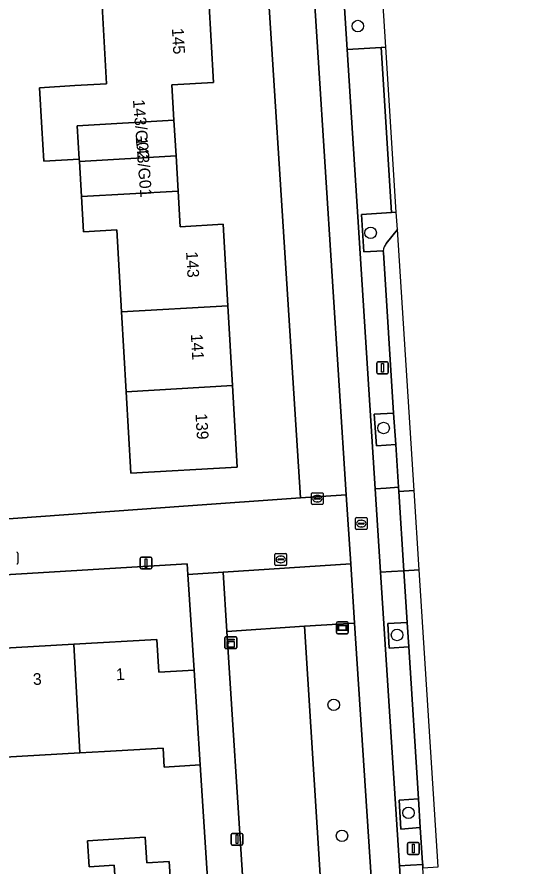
# Model space of a CAD drawing. Extents: x 159680 to 160786, y 387323 to 388340.
# Drawn here: x 160702.9 to 160745.5, y 388230.3 to 388302.6 of the extents above; entities that cross this region are included whole.
import ezdxf

# ---------------------------------------------------------------- set-up
doc = ezdxf.new("R2010")
doc.units = 0
for name, color, linetype in [('IMGEO_Boom', 7, 'Continuous'), ('IMGEO_Brandkraan', 7, 'Continuous'), ('IMGEO_Erf', 7, 'Continuous'), ('IMGEO_Fietspad_gesloten', 7, 'Continuous'), ('IMGEO_Groenvoorziening', 7, 'Continuous'), ('IMGEO_Informatiebord', 7, 'Continuous'), ('IMGEO_Kast', 7, 'Continuous'), ('IMGEO_Kolk', 7, 'Continuous'), ('IMGEO_Lichtmast', 7, 'Continuous'), ('IMGEO_Pand', 7, 'Continuous'), ('IMGEO_Pand_nummerreeks', 7, 'Continuous'), ('IMGEO_Parkeervlak_open', 7, 'Continuous'), ('IMGEO_Rioolput', 7, 'Continuous'), ('IMGEO_Voetpad_open', 7, 'Continuous')]:
    doc.layers.add(name, color=color, linetype=linetype)

msp = doc.modelspace()

# ---------------------------------------------------------------- linework, layer by layer
at = {"layer": 'IMGEO_Boom'}
for centre in [(160731.861, 388301.803), (160732.947, 388284.219), (160734.052, 388267.608), (160735.194, 388250.005), (160729.81, 388244.065), (160736.168, 388234.874), (160730.512, 388232.916)]:
    msp.add_circle(centre, 0.489, dxfattribs=at)
at = {"layer": 'IMGEO_Brandkraan'}
for p, q in [((160727.918, 388261.175), (160727.918, 388262.027)), ((160727.993, 388262.101), (160728.845, 388262.101)), ((160728.177, 388261.595), (160728.177, 388261.607)), ((160728.615, 388261.558), (160728.217, 388261.558)), ((160728.22, 388261.644), (160728.618, 388261.644)), ((160728.406, 388261.881), (160728.431, 388261.881)), ((160728.661, 388261.607), (160728.661, 388261.595)), ((160728.919, 388262.027), (160728.919, 388261.175)), ((160728.845, 388261.101), (160727.993, 388261.101)), ((160728.429, 388261.321), (160728.404, 388261.321)), ((160702.951, 388256.971), (160702.951, 388256.119))]:
    msp.add_line(p, q, dxfattribs=at)
for points in [[(160727.918, 388261.175), (160727.918, 388262.027)], [(160727.993, 388262.101), (160728.845, 388262.101)], [(160728.919, 388262.027), (160728.919, 388261.175)], [(160728.845, 388261.101), (160727.993, 388261.101)], [(160702.951, 388256.971), (160702.951, 388256.119)]]:
    msp.add_lwpolyline(points, dxfattribs=at)
for centre, radius, start, end in [((160727.995, 388262.025), 0.0765, 91.55205, 178.44795), ((160727.995, 388262.025), 0.0765, 91.55205, 178.44795), ((160728.217, 388261.604), 0.0403, 85.87752, 175.75265), ((160728.214, 388261.594), 0.0366, 178.93798, 274.71019), ((160728.618, 388261.601), 0.043, 264.86636, 352.45326), ((160728.622, 388261.606), 0.0386, 1.73085, 96.63898), ((160728.843, 388262.025), 0.0765, 1.55205, 88.44795), ((160728.843, 388262.025), 0.0765, 1.55205, 88.44795), ((160727.995, 388261.177), 0.0765, 181.55205, 268.44795), ((160727.995, 388261.177), 0.0765, 181.55205, 268.44795), ((160728.843, 388261.177), 0.0765, 271.55205, 358.44795), ((160728.843, 388261.177), 0.0765, 271.55205, 358.44795), ((160702.875, 388256.969), 0.0765, 1.55205, 88.44795), ((160702.875, 388256.969), 0.0765, 1.55205, 88.44795), ((160702.875, 388256.121), 0.0765, 271.55205, 358.44795), ((160702.875, 388256.121), 0.0765, 271.55205, 358.44795)]:
    msp.add_arc(centre, radius, start, end, dxfattribs=at)
for centre, major_axis, ratio, start_param, end_param in [((160728.405, 388261.601), (-0.387, 0.002), 0.722429, 4.712389, 7.853982), ((160728.43, 388261.601), (-0.39, 0.002), 0.717154, 1.570796, 4.712389)]:
    msp.add_ellipse(centre, major_axis=major_axis, ratio=ratio, start_param=start_param, end_param=end_param, dxfattribs=at)
at = {"layer": 'IMGEO_Erf'}
for points in [[(160655.004, 388276.14), (160661.865, 388276.582), (160668.726, 388277.024), (160675.586, 388277.465), (160682.447, 388277.907), (160689.308, 388278.349), (160696.32, 388278.801), (160696.335, 388278.567), (160697.759, 388278.657), (160697.875, 388276.841), (160700.442, 388277.046), (160700.84, 388272.422), (160698.17, 388272.25), (160698.322, 388269.87), (160701.746, 388270.101), (160702.123, 388263.105), (160698.835, 388262.93), (160698.997, 388259.644), (160717.026, 388260.954), (160726.97, 388261.677), (160723.045, 388323.397)], [(160719.19, 388304.057), (160719.599, 388297.016), (160716.047, 388296.81), (160716.222, 388293.791), (160716.398, 388290.772), (160716.573, 388287.754), (160716.748, 388284.735), (160720.4, 388284.947), (160720.803, 388278.012), (160721.198, 388271.223), (160721.601, 388264.284), (160712.568, 388263.759), (160712.165, 388270.698), (160711.77, 388277.487), (160711.364, 388284.477), (160708.531, 388284.312), (160708.357, 388287.302), (160708.183, 388290.292), (160708.172, 388290.484), (160705.152, 388290.308), (160704.988, 388293.135), (160704.788, 388296.562), (160707.808, 388296.738), (160710.491, 388296.894), (160710.106, 388303.527)], [(160719.133, 388228.396), (160718.462, 388238.949), (160715.402, 388238.753), (160715.298, 388240.378), (160710.307, 388240.091), (160708.234, 388239.972), (160701.345, 388239.575), (160694.457, 388239.179), (160687.568, 388238.783), (160680.679, 388238.386), (160673.638, 388237.981), (160673.662, 388237.557), (160673.837, 388234.533), (160674.011, 388231.508), (160674.185, 388228.484)], [(160711.31, 388227.883), (160711.14, 388230.428), (160709.012, 388230.285), (160708.865, 388232.482), (160713.766, 388232.81), (160713.913, 388230.614), (160715.811, 388230.741), (160715.983, 388228.189)]]:
    msp.add_lwpolyline(points, dxfattribs=at)
msp.add_lwpolyline([(160717.4, 388255.139), (160717.339, 388256.057), (160672.719, 388253.359), (160672.733, 388253.128), (160673.083, 388247.227), (160680.147, 388247.634), (160687.036, 388248.03), (160693.925, 388248.427), (160700.813, 388248.824), (160707.702, 388249.22), (160714.765, 388249.627), (160714.926, 388246.841), (160717.944, 388247.015)], close=True, dxfattribs=at)
at = {"layer": 'IMGEO_Fietspad_gesloten'}
for points in [[(160727.391, 388314.439), (160727.877, 388308.457), (160730.881, 388261.928), (160731.261, 388256.047), (160731.588, 388251.018), (160732.995, 388229.403), (160733.246, 388225.512), (160734.266, 388209.264), (160734.47, 388206.292), (160735.552, 388189.474), (160735.756, 388186.181), (160736.865, 388169.052), (160737.158, 388164.556), (160738.226, 388147.741), (160738.429, 388144.74), (160739.513, 388127.665), (160739.715, 388124.661), (160740.731, 388108.506), (160740.923, 388105.515), (160740.964, 388104.889), (160741.279, 388100.088), (160743.511, 388065.175), (160744.628, 388046.484), (160745.479, 388033.088)], [(160744.694, 388085.016), (160743.438, 388104.64), (160743.117, 388109.649), (160742.213, 388123.777), (160741.892, 388128.797), (160740.93, 388143.827), (160740.609, 388148.846), (160739.59, 388164.761), (160739.241, 388170.215), (160738.266, 388185.446), (160737.944, 388190.48), (160736.979, 388205.548), (160736.663, 388210.492), (160735.768, 388224.481), (160735.392, 388230.361), (160733.793, 388255.344), (160733.338, 388262.446), (160730.947, 388299.801), (160730.462, 388307.383)]]:
    msp.add_lwpolyline(points, dxfattribs=at)
at = {"layer": 'IMGEO_Groenvoorziening'}
for points in [[(160730.462, 388307.383), (160730.947, 388299.801), (160733.839, 388299.978), (160734.232, 388300.001), (160733.72, 388308.033)], [(160735.127, 388285.961), (160734.721, 388285.935), (160732.177, 388285.77), (160732.376, 388282.604), (160734.028, 388282.678)], [(160734.282, 388283.315), (160735.221, 388284.487), (160735.221, 388284.487), (160735.127, 388285.961)]]:
    msp.add_lwpolyline(points, dxfattribs=at)
for points in [[(160734.906, 388268.882), (160733.25, 388268.789), (160733.455, 388266.093), (160735.079, 388266.194)], [(160727.316, 388250.738), (160720.706, 388250.304), (160722.104, 388228.702), (160728.697, 388229.127)], [(160731.588, 388251.018), (160727.316, 388250.738), (160728.697, 388229.127), (160732.995, 388229.403)], [(160736.053, 388251.072), (160734.409, 388250.973), (160734.536, 388248.884), (160736.186, 388248.988)], [(160737.014, 388236.059), (160735.384, 388235.958), (160735.523, 388233.496), (160737.171, 388233.615)]]:
    msp.add_lwpolyline(points, close=True, dxfattribs=at)
msp.add_arc((160735.131, 388282.607), 1.106, 140.19307, 176.32822, dxfattribs=at)
at = {"layer": 'IMGEO_Informatiebord'}
for p, q in [((160730.053, 388250.211), (160730.053, 388251.011)), ((160730.053, 388251.011), (160730.053, 388250.211)), ((160730.153, 388251.111), (160730.943, 388251.111)), ((160730.943, 388251.111), (160730.153, 388251.111)), ((160731.043, 388251.011), (160731.043, 388250.211)), ((160731.043, 388250.211), (160731.043, 388251.011)), ((160730.943, 388250.111), (160730.153, 388250.111)), ((160730.153, 388250.111), (160730.943, 388250.111))]:
    msp.add_line(p, q, dxfattribs=at)
for points in [[(160730.154, 388250.843), (160730.942, 388250.843), (160730.942, 388250.379), (160730.154, 388250.379), (160730.154, 388250.843)], [(160730.219, 388250.778), (160730.219, 388250.444), (160730.877, 388250.444), (160730.877, 388250.778), (160730.219, 388250.778)]]:
    msp.add_lwpolyline(points, dxfattribs=at)
for centre, start, end in [((160730.153, 388251.011), 90, 180), ((160730.153, 388251.011), 90, 180), ((160730.943, 388251.011), 0, 90), ((160730.943, 388251.011), 360, 90), ((160730.153, 388250.211), 180, 270), ((160730.153, 388250.211), 180, 270), ((160730.943, 388250.211), 270, 0), ((160730.943, 388250.211), 270, 0)]:
    msp.add_arc(centre, 0.1, start, end, dxfattribs=at)
at = {"layer": 'IMGEO_Kast'}
for p, q in [((160720.557, 388248.917), (160720.557, 388249.758)), ((160720.557, 388249.758), (160720.557, 388248.917)), ((160720.632, 388249.842), (160721.473, 388249.842)), ((160721.473, 388249.842), (160720.632, 388249.842)), ((160721.557, 388249.767), (160721.557, 388248.926)), ((160721.557, 388248.926), (160721.557, 388249.767)), ((160721.482, 388248.842), (160720.641, 388248.842)), ((160720.641, 388248.842), (160721.482, 388248.842))]:
    msp.add_line(p, q, dxfattribs=at)
for points in [[(160720.752, 388249.632), (160721.352, 388249.632), (160721.352, 388249.547), (160720.752, 388249.547), (160720.752, 388249.632)], [(160720.752, 388249.457), (160721.352, 388249.457), (160721.352, 388248.968), (160720.752, 388248.968), (160720.752, 388249.457)]]:
    msp.add_lwpolyline(points, dxfattribs=at)
msp.add_circle((160720.836, 388249.306), 0.0377, dxfattribs=at)
for centre, start, end in [((160720.635, 388249.764), 92.4484, 184.28452), ((160720.635, 388249.764), 92.4484, 184.28452), ((160721.479, 388249.764), 2.4484, 94.28452), ((160721.479, 388249.764), 2.4484, 94.28452), ((160720.635, 388248.92), 182.4484, 274.28452), ((160720.635, 388248.92), 182.4484, 274.28452), ((160721.479, 388248.92), 272.4484, 4.28452), ((160721.479, 388248.92), 272.4484, 4.28452)]:
    msp.add_arc(centre, 0.0779, start, end, dxfattribs=at)
at = {"layer": 'IMGEO_Kolk'}
for p, q in [((160724.803, 388256), (160724.803, 388256.852)), ((160724.878, 388256.926), (160725.73, 388256.926)), ((160725.062, 388256.42), (160725.062, 388256.432)), ((160725.5, 388256.383), (160725.102, 388256.383)), ((160725.105, 388256.469), (160725.503, 388256.469)), ((160725.291, 388256.706), (160725.316, 388256.706)), ((160725.546, 388256.432), (160725.546, 388256.42)), ((160725.804, 388256.852), (160725.804, 388256)), ((160725.73, 388255.926), (160724.878, 388255.926)), ((160725.314, 388256.146), (160725.289, 388256.146))]:
    msp.add_line(p, q, dxfattribs=at)
for points in [[(160724.803, 388256), (160724.803, 388256.852)], [(160724.878, 388256.926), (160725.73, 388256.926)], [(160725.804, 388256.852), (160725.804, 388256)], [(160725.73, 388255.926), (160724.878, 388255.926)]]:
    msp.add_lwpolyline(points, dxfattribs=at)
for centre, radius, start, end in [((160724.88, 388256.85), 0.0765, 91.55205, 178.44795), ((160724.88, 388256.85), 0.0765, 91.55205, 178.44795), ((160725.102, 388256.429), 0.0403, 85.87752, 175.75265), ((160725.099, 388256.419), 0.0366, 178.93798, 274.71019), ((160725.503, 388256.426), 0.043, 264.86636, 352.45326), ((160725.507, 388256.431), 0.0386, 1.73085, 96.63898), ((160725.728, 388256.85), 0.0765, 1.55205, 88.44795), ((160725.728, 388256.85), 0.0765, 1.55205, 88.44795), ((160724.88, 388256.002), 0.0765, 181.55205, 268.44795), ((160724.88, 388256.002), 0.0765, 181.55205, 268.44795), ((160725.728, 388256.002), 0.0765, 271.55205, 358.44795), ((160725.728, 388256.002), 0.0765, 271.55205, 358.44795)]:
    msp.add_arc(centre, radius, start, end, dxfattribs=at)
for centre, major_axis, ratio, start_param, end_param in [((160725.29, 388256.426), (-0.387, 0.002), 0.722429, 4.712389, 7.853982), ((160725.315, 388256.426), (-0.39, 0.002), 0.717154, 1.570796, 4.712389)]:
    msp.add_ellipse(centre, major_axis=major_axis, ratio=ratio, start_param=start_param, end_param=end_param, dxfattribs=at)
at = {"layer": 'IMGEO_Lichtmast'}
for p, q in [((160733.461, 388272.327), (160733.461, 388273.127)), ((160733.461, 388273.127), (160733.461, 388272.327)), ((160733.561, 388273.227), (160734.351, 388273.227)), ((160734.351, 388273.227), (160733.561, 388273.227)), ((160734.451, 388273.127), (160734.451, 388272.327)), ((160734.451, 388272.327), (160734.451, 388273.127)), ((160734.351, 388272.227), (160733.561, 388272.227)), ((160733.561, 388272.227), (160734.351, 388272.227)), ((160713.352, 388255.717), (160713.352, 388256.517)), ((160713.352, 388256.517), (160713.352, 388255.717)), ((160713.452, 388256.617), (160714.242, 388256.617)), ((160714.242, 388256.617), (160713.452, 388256.617)), ((160714.342, 388256.517), (160714.342, 388255.717)), ((160714.342, 388255.717), (160714.342, 388256.517)), ((160714.242, 388255.617), (160713.452, 388255.617)), ((160713.452, 388255.617), (160714.242, 388255.617)), ((160721.082, 388232.226), (160721.082, 388233.026)), ((160721.082, 388233.026), (160721.082, 388232.226)), ((160721.182, 388233.126), (160721.972, 388233.126)), ((160721.972, 388233.126), (160721.182, 388233.126)), ((160722.072, 388233.026), (160722.072, 388232.226)), ((160722.072, 388232.226), (160722.072, 388233.026)), ((160721.972, 388232.126), (160721.182, 388232.126)), ((160721.182, 388232.126), (160721.972, 388232.126)), ((160736.087, 388231.439), (160736.087, 388232.239)), ((160736.087, 388232.239), (160736.087, 388231.439)), ((160736.187, 388232.339), (160736.977, 388232.339)), ((160736.977, 388232.339), (160736.187, 388232.339)), ((160737.077, 388232.239), (160737.077, 388231.439)), ((160737.077, 388231.439), (160737.077, 388232.239)), ((160736.977, 388231.339), (160736.187, 388231.339)), ((160736.187, 388231.339), (160736.977, 388231.339))]:
    msp.add_line(p, q, dxfattribs=at)
for points in [[(160733.881, 388273.102), (160734.031, 388273.102), (160734.031, 388272.352), (160733.881, 388272.352), (160733.881, 388273.102)], [(160713.772, 388256.492), (160713.922, 388256.492), (160713.922, 388255.742), (160713.772, 388255.742), (160713.772, 388256.492)], [(160721.502, 388233.001), (160721.652, 388233.001), (160721.652, 388232.251), (160721.502, 388232.251), (160721.502, 388233.001)], [(160736.507, 388232.214), (160736.657, 388232.214), (160736.657, 388231.464), (160736.507, 388231.464), (160736.507, 388232.214)]]:
    msp.add_lwpolyline(points, dxfattribs=at)
for centre, start, end in [((160733.561, 388273.127), 90, 180), ((160733.561, 388273.127), 90, 180), ((160734.351, 388273.127), 0, 90), ((160734.351, 388273.127), 360, 90), ((160733.561, 388272.327), 180, 270), ((160733.561, 388272.327), 180, 270), ((160734.351, 388272.327), 270, 0), ((160734.351, 388272.327), 270, 0), ((160713.452, 388256.517), 90, 180), ((160713.452, 388256.517), 90, 180), ((160714.242, 388256.517), 0, 90), ((160714.242, 388256.517), 360, 90), ((160713.452, 388255.717), 180, 270), ((160713.452, 388255.717), 180, 270), ((160714.242, 388255.717), 270, 0), ((160714.242, 388255.717), 270, 0), ((160721.182, 388233.026), 90, 180), ((160721.182, 388233.026), 90, 180), ((160721.972, 388233.026), 0, 90), ((160721.972, 388233.026), 360, 90), ((160721.182, 388232.226), 180, 270), ((160721.182, 388232.226), 180, 270), ((160721.972, 388232.226), 270, 0), ((160721.972, 388232.226), 270, 0), ((160736.187, 388232.239), 90, 180), ((160736.187, 388232.239), 90, 180), ((160736.977, 388232.239), 0, 90), ((160736.977, 388232.239), 360, 90), ((160736.187, 388231.439), 180, 270), ((160736.187, 388231.439), 180, 270), ((160736.977, 388231.439), 270, 0), ((160736.977, 388231.439), 270, 0)]:
    msp.add_arc(centre, 0.1, start, end, dxfattribs=at)
at = {"layer": 'IMGEO_Pand'}
for points in [[(160719.19, 388304.057), (160710.106, 388303.527), (160710.491, 388296.894), (160707.808, 388296.738), (160704.788, 388296.562), (160704.988, 388293.135), (160705.152, 388290.308), (160708.172, 388290.484), (160708.007, 388293.313), (160716.222, 388293.791), (160716.047, 388296.81), (160719.599, 388297.016)], [(160716.222, 388293.791), (160708.007, 388293.313), (160708.172, 388290.484), (160708.183, 388290.292), (160716.398, 388290.772)], [(160708.357, 388287.302), (160716.573, 388287.754), (160716.398, 388290.772), (160708.183, 388290.292)], [(160708.531, 388284.312), (160711.364, 388284.477), (160711.77, 388277.487), (160720.803, 388278.012), (160720.4, 388284.947), (160716.748, 388284.735), (160716.573, 388287.754), (160708.357, 388287.302)], [(160721.198, 388271.223), (160720.803, 388278.012), (160711.77, 388277.487), (160712.165, 388270.698)], [(160712.165, 388270.698), (160712.568, 388263.759), (160721.601, 388264.284), (160721.198, 388271.223)], [(160708.234, 388239.972), (160707.702, 388249.22), (160700.813, 388248.824), (160701.345, 388239.575)], [(160717.944, 388247.015), (160714.926, 388246.841), (160714.765, 388249.627), (160707.702, 388249.22), (160708.234, 388239.972), (160710.307, 388240.091), (160715.298, 388240.378), (160715.402, 388238.753), (160718.462, 388238.949)], [(160713.766, 388232.81), (160708.865, 388232.482), (160709.012, 388230.285), (160711.14, 388230.428), (160711.31, 388227.883), (160715.983, 388228.189), (160715.811, 388230.741), (160713.913, 388230.614)]]:
    msp.add_lwpolyline(points, close=True, dxfattribs=at)
at = {"layer": 'IMGEO_Parkeervlak_open'}
for points in [[(160736.635, 388262.297), (160735.221, 388284.487), (160735.221, 388284.487), (160734.282, 388283.315)], [(160734.028, 388282.678), (160734.026, 388282.584), (160734.028, 388282.553), (160734.906, 388268.882), (160735.079, 388266.194), (160735.311, 388262.576), (160735.335, 388262.213), (160736.635, 388262.297)]]:
    msp.add_lwpolyline(points, dxfattribs=at)
for points in [[(160720.706, 388250.304), (160727.316, 388250.738), (160731.588, 388251.018), (160731.261, 388256.047), (160720.4, 388255.34)], [(160738.677, 388230.27), (160737.066, 388255.54), (160737.066, 388255.54), (160735.772, 388255.457), (160736.053, 388251.072), (160736.186, 388248.988), (160737.014, 388236.059), (160737.171, 388233.615), (160737.364, 388230.607), (160737.372, 388230.488), (160737.391, 388230.189)]]:
    msp.add_lwpolyline(points, close=True, dxfattribs=at)
msp.add_arc((160735.131, 388282.607), 1.106, 140.19307, 176.32822, dxfattribs=at)
at = {"layer": 'IMGEO_Rioolput'}
for p, q in [((160731.733, 388259.985), (160732.585, 388259.985)), ((160731.658, 388259.059), (160731.658, 388259.911)), ((160731.917, 388259.479), (160731.917, 388259.491)), ((160732.355, 388259.442), (160731.957, 388259.442)), ((160731.96, 388259.528), (160732.358, 388259.528)), ((160732.146, 388259.765), (160732.171, 388259.765)), ((160732.401, 388259.491), (160732.401, 388259.479)), ((160732.659, 388259.911), (160732.659, 388259.059)), ((160732.585, 388258.985), (160731.733, 388258.985)), ((160732.169, 388259.205), (160732.144, 388259.205))]:
    msp.add_line(p, q, dxfattribs=at)
for points in [[(160731.733, 388259.985), (160732.585, 388259.985)], [(160731.658, 388259.059), (160731.658, 388259.911)], [(160732.659, 388259.911), (160732.659, 388259.059)], [(160732.585, 388258.985), (160731.733, 388258.985)]]:
    msp.add_lwpolyline(points, dxfattribs=at)
for centre, radius, start, end in [((160731.735, 388259.909), 0.0765, 91.55205, 178.44795), ((160731.735, 388259.909), 0.0765, 91.55205, 178.44795), ((160732.583, 388259.909), 0.0765, 1.55205, 88.44795), ((160732.583, 388259.909), 0.0765, 1.55205, 88.44795), ((160731.957, 388259.488), 0.0403, 85.87752, 175.75265), ((160731.954, 388259.478), 0.0366, 178.93798, 274.71019), ((160732.358, 388259.485), 0.043, 264.86636, 352.45326), ((160732.362, 388259.49), 0.0386, 1.73085, 96.63898), ((160731.735, 388259.061), 0.0765, 181.55205, 268.44795), ((160731.735, 388259.061), 0.0765, 181.55205, 268.44795), ((160732.583, 388259.061), 0.0765, 271.55205, 358.44795), ((160732.583, 388259.061), 0.0765, 271.55205, 358.44795)]:
    msp.add_arc(centre, radius, start, end, dxfattribs=at)
for centre, major_axis, ratio, start_param, end_param in [((160732.145, 388259.485), (-0.387, 0.002), 0.722429, 4.712389, 7.853982), ((160732.17, 388259.485), (-0.39, 0.002), 0.717154, 1.570796, 4.712389)]:
    msp.add_ellipse(centre, major_axis=major_axis, ratio=ratio, start_param=start_param, end_param=end_param, dxfattribs=at)
at = {"layer": 'IMGEO_Voetpad_open'}
for points in [[(160725.94, 388323.543), (160723.045, 388323.397), (160726.97, 388261.677), (160730.881, 388261.928), (160727.877, 388308.457), (160727.391, 388314.439)], [(160722.104, 388228.702), (160720.706, 388250.304), (160720.4, 388255.34), (160717.4, 388255.139), (160717.944, 388247.015), (160718.462, 388238.949), (160719.133, 388228.396)]]:
    msp.add_lwpolyline(points, dxfattribs=at)
for points in [[(160734.028, 388282.553), (160734.026, 388282.584), (160734.028, 388282.678), (160732.376, 388282.604), (160732.177, 388285.77), (160734.721, 388285.935), (160733.839, 388299.978), (160730.947, 388299.801), (160733.338, 388262.446), (160734.26, 388262.505), (160735.311, 388262.576), (160735.079, 388266.194), (160733.455, 388266.093), (160733.25, 388268.789), (160734.906, 388268.882)], [(160735.127, 388285.961), (160734.232, 388300.001), (160733.839, 388299.978), (160734.721, 388285.935)], [(160730.881, 388261.928), (160726.97, 388261.677), (160717.026, 388260.954), (160698.997, 388259.644), (160698.835, 388262.93), (160698.554, 388266.734), (160659.957, 388264.254), (160660.22, 388259.629), (160660.677, 388252.429), (160666.692, 388252.795), (160672.733, 388253.128), (160672.719, 388253.359), (160717.339, 388256.057), (160717.4, 388255.139), (160720.4, 388255.34), (160731.261, 388256.047)], [(160735.335, 388262.213), (160735.311, 388262.576), (160734.26, 388262.505), (160733.338, 388262.446), (160733.793, 388255.344), (160734.721, 388255.403), (160735.772, 388255.457)], [(160737.066, 388255.54), (160736.635, 388262.297), (160735.335, 388262.213), (160735.772, 388255.457), (160737.066, 388255.54)], [(160736.186, 388248.988), (160734.536, 388248.884), (160734.409, 388250.973), (160736.053, 388251.072), (160735.772, 388255.457), (160734.721, 388255.403), (160733.793, 388255.344), (160735.392, 388230.361), (160736.329, 388230.421), (160737.372, 388230.488), (160737.364, 388230.607), (160737.171, 388233.615), (160735.523, 388233.496), (160735.384, 388235.958), (160737.014, 388236.059)], [(160737.391, 388230.189), (160737.372, 388230.488), (160736.329, 388230.421), (160735.392, 388230.361), (160735.768, 388224.481), (160736.7, 388224.541), (160737.745, 388224.614)]]:
    msp.add_lwpolyline(points, close=True, dxfattribs=at)

# ---------------------------------------------------------------- texts
at = {"layer": 'IMGEO_Pand_nummerreeks'}
for s, rotation, p in [('145', 273.32867, (160716.046, 388301.606)), ('143/G02', 274.63502, (160712.731, 388295.522)), ('143/G01', 274.51399, (160712.972, 388292.314)), ('143', 273.32647, (160717.251, 388282.599)), ('141', 273.32647, (160717.658, 388275.597)), ('139', 273.32647, (160718.052, 388268.824)), ('1', 3.29538, (160711.319, 388246.144)), ('3', 3.29538, (160704.258, 388245.737))]:
    msp.add_text(s, height=1, rotation=rotation, dxfattribs=at).set_placement(p)

doc.saveas('drawing.dxf')
